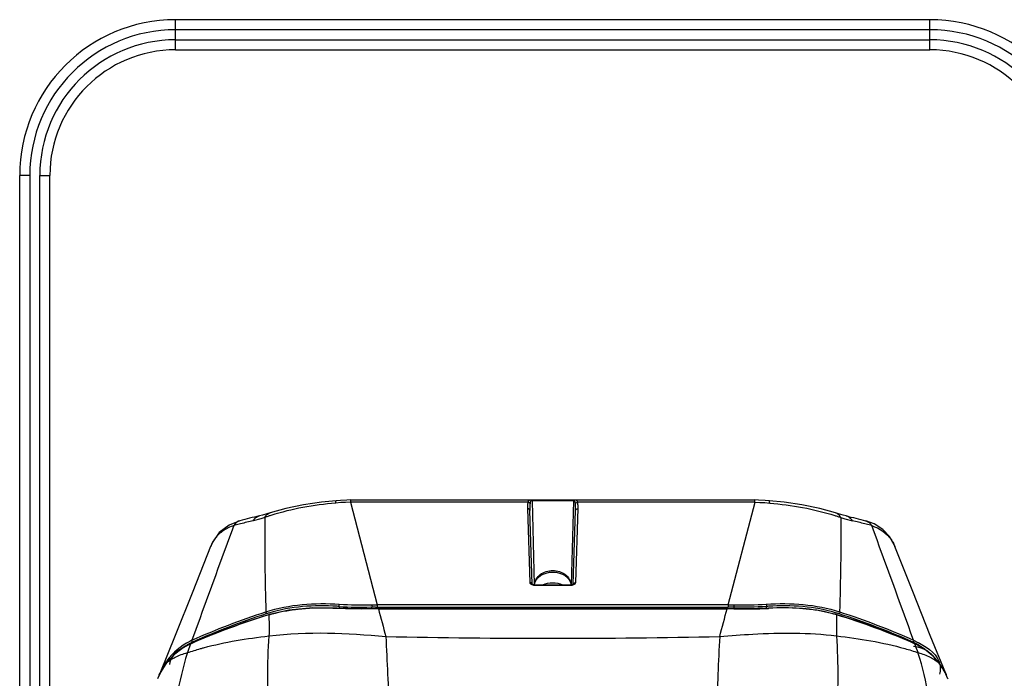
# Paper-space layout 'Sheet' of a CAD drawing. Header units: inches. Extents: x 0.2 to 10.8, y 0.2 to 8.3.
# Tile 510 of 545: x 7.3 to 8.1, y 7.5 to 8. Entities that reach past the tile are written whole.
import ezdxf

# ---------------------------------------------------------------- set-up
doc = ezdxf.new("R2010")
doc.units = ezdxf.units.IN
doc.header["$MEASUREMENT"] = 0
doc.layers.get('0').update_dxf_attribs({"lineweight": 5})
doc.layers.add('02___PRT_ALL_AXES', color=7, linetype='Continuous')

psp = doc.layouts.new('Sheet')

# ---------------------------------------------------------------- linework, layer by layer
at = {"color": 0, "linetype": 'ByBlock', "lineweight": -3}
for p, q in [((7.409877, 8.001958), (7.409877, 8.025958)), ((8.009877, 8.025958), (7.409877, 8.025958)), ((8.009877, 8.001958), (8.009877, 8.025958)), ((8.009877, 8.017958), (7.409877, 8.017958)), ((7.409877, 8.009958), (8.009877, 8.009958)), ((7.409877, 8.001958), (8.009877, 8.001958)), ((7.285877, 6.628468), (7.285877, 7.901958)), ((7.293877, 7.901958), (7.285877, 7.901958)), ((7.293877, 7.901958), (7.293877, 6.705958)), ((7.301877, 6.705958), (7.301877, 7.901958)), ((7.301877, 7.901958), (7.309877, 7.901958)), ((7.309877, 6.628468), (7.309877, 7.901958)), ((7.549031, 7.643642), (7.549002, 7.641877)), ((7.549002, 7.641877), (7.570338, 7.560297)), ((7.690121, 7.641877), (7.549002, 7.641877)), ((7.549031, 7.643642), (7.870724, 7.643642)), ((7.689695, 7.636868), (7.691612, 7.577959)), ((7.690693, 7.636649), (7.689695, 7.636868)), ((7.693462, 7.643031), (7.693462, 7.643582)), ((7.726293, 7.643582), (7.693462, 7.643582)), ((7.693462, 7.643031), (7.695143, 7.576132)), ((7.726293, 7.643031), (7.693462, 7.643031)), ((7.726293, 7.643031), (7.724612, 7.576132)), ((7.726293, 7.643031), (7.726293, 7.643582)), ((7.72808, 7.636189), (7.727929, 7.640944)), ((7.728065, 7.635382), (7.72808, 7.636189)), ((7.728143, 7.577959), (7.73006, 7.636868)), ((7.729062, 7.636649), (7.73006, 7.636868)), ((7.870753, 7.641877), (7.729634, 7.641877)), ((7.849417, 7.560297), (7.870754, 7.641875)), ((7.870753, 7.641877), (7.870724, 7.643642)), ((7.477641, 7.628751), (7.471578, 7.627133)), ((7.480811, 7.629714), (7.477641, 7.628751)), ((7.693598, 7.576685), (7.69169, 7.635382)), ((7.69169, 7.635382), (7.691695, 7.635186)), ((7.726155, 7.57663), (7.72806, 7.635186)), ((7.72806, 7.635186), (7.728065, 7.635382)), ((7.938945, 7.629715), (7.942091, 7.628758)), ((7.942091, 7.628758), (7.948177, 7.627133)), ((7.461622, 7.624677), (7.456154, 7.623283)), ((7.460999, 7.627158), (7.460904, 7.627133)), ((7.963601, 7.623283), (7.958133, 7.624675)), ((7.958755, 7.627158), (7.958847, 7.627134)), ((7.996221, 7.57072), (7.98202, 7.606649)), ((7.692609, 7.57774), (7.691612, 7.577959)), ((7.693141, 7.576308), (7.694635, 7.575915)), ((7.693557, 7.576642), (7.693508, 7.576682)), ((7.694635, 7.575915), (7.695611, 7.57585)), ((7.695611, 7.576144), (7.695611, 7.57585)), ((7.695611, 7.576144), (7.724144, 7.576144)), ((7.695611, 7.57585), (7.724144, 7.57585)), ((7.724949, 7.576205), (7.724144, 7.576144)), ((7.724144, 7.576144), (7.724144, 7.57585)), ((7.724144, 7.57585), (7.725354, 7.575951)), ((7.725354, 7.575951), (7.726654, 7.576325)), ((7.726236, 7.57666), (7.726155, 7.576619)), ((7.726654, 7.576325), (7.727233, 7.576633)), ((7.727146, 7.57774), (7.728143, 7.577959)), ((7.728009, 7.577444), (7.728143, 7.577959)), ((7.539897, 7.558942), (7.539897, 7.557563)), ((7.565842, 7.560245), (7.570338, 7.560296)), ((7.568851, 7.558418), (7.565877, 7.558375)), ((7.565877, 7.557226), (7.565877, 7.558375)), ((7.568851, 7.558418), (7.849417, 7.558424)), ((7.570338, 7.560297), (7.570338, 7.558424)), ((7.849417, 7.560297), (7.570338, 7.560297)), ((7.849417, 7.560297), (7.849417, 7.558424)), ((7.849417, 7.560296), (7.853913, 7.560245)), ((7.850904, 7.558418), (7.849417, 7.558424)), ((7.852391, 7.558402), (7.850904, 7.558418)), ((7.853877, 7.558375), (7.852391, 7.558402)), ((7.853877, 7.558375), (7.853877, 7.557226)), ((7.879858, 7.557562), (7.879858, 7.558942)), ((7.48445, 7.552605), (7.484129, 7.552283)), ((7.484129, 7.552282), (7.484156, 7.550518)), ((7.538278, 7.557406), (7.537965, 7.557423)), ((7.557722, 7.557111), (7.571169, 7.557293)), ((7.569384, 7.557107), (7.565836, 7.557047)), ((7.571169, 7.557117), (7.569384, 7.557107)), ((7.571169, 7.557294), (7.571169, 7.557118)), ((7.848585, 7.557294), (7.571169, 7.557294)), ((7.571169, 7.557118), (7.848586, 7.557118)), ((7.848585, 7.557294), (7.848585, 7.557118)), ((7.850371, 7.557107), (7.848586, 7.557117)), ((7.853919, 7.557047), (7.850371, 7.557107)), ((7.88148, 7.557406), (7.88179, 7.557424)), ((7.935301, 7.552606), (7.935628, 7.552281)), ((7.935626, 7.552283), (7.935591, 7.549164)), ((7.409564, 7.535841), (7.397222, 7.50548)), ((7.421802, 7.529092), (7.419257, 7.522122)), ((7.421801, 7.529093), (7.422075, 7.529404)), ((7.422146, 7.529235), (7.421802, 7.529092)), ((7.422145, 7.529251), (7.421807, 7.529102)), ((7.997953, 7.529092), (7.99759, 7.529243)), ((7.997949, 7.5291), (7.997592, 7.529257)), ((7.997953, 7.529092), (7.997681, 7.529403)), ((7.998811, 7.526774), (7.997953, 7.529092)), ((8.000498, 7.522122), (7.998811, 7.526774)), ((7.419257, 7.522122), (7.41909, 7.521569)), ((8.000665, 7.521568), (8.000498, 7.522122)), ((7.402326, 7.513457), (7.400114, 7.510262)), ((7.402397, 7.513632), (7.402305, 7.513468)), ((8.017471, 7.51348), (8.017319, 7.513649)), ((8.017471, 7.51348), (8.017335, 7.513659)), ((8.017356, 7.513633), (8.01745, 7.513469)), ((8.019702, 7.510173), (8.017429, 7.513458)), ((7.398075, 7.506833), (7.395809, 7.501886)), ((7.397603, 7.505913), (7.395848, 7.501984)), ((7.396936, 7.50474), (7.396891, 7.504247)), ((7.397214, 7.505459), (7.396947, 7.504795)), ((7.397279, 7.505618), (7.397214, 7.505459)), ((7.398939, 7.508286), (7.397603, 7.505913)), ((8.022151, 7.505913), (8.021091, 7.507797)), ((8.023945, 7.501887), (8.021901, 7.506411)), ((8.022545, 7.50545), (8.022809, 7.504794)), ((8.022836, 7.504819), (8.023093, 7.50448)), ((8.023093, 7.50448), (8.022936, 7.504121)), ((8.022993, 7.503995), (8.023099, 7.504227)), ((8.023099, 7.504227), (8.023093, 7.50448)), ((7.395848, 7.501984), (7.395612, 7.501383)), ((8.024311, 7.500953), (8.023907, 7.501983))]:
    psp.add_line(p, q, dxfattribs=at)
for points in [[(7.537697, 7.643092), (7.525926, 7.641815), (7.511712, 7.639726), (7.497449, 7.636875), (7.484992, 7.633463)], [(7.549001, 7.641875), (7.545139, 7.641769), (7.541232, 7.641549), (7.537287, 7.641215)], [(7.549031, 7.643642), (7.546153, 7.643595), (7.54096, 7.643351), (7.537697, 7.643092)], [(7.690121, 7.641877), (7.68998, 7.64117), (7.689866, 7.640435), (7.689776, 7.639638), (7.689713, 7.638779), (7.689684, 7.637858), (7.689695, 7.636868)], [(7.693462, 7.643582), (7.693027, 7.643578), (7.692582, 7.643561), (7.692149, 7.64353), (7.691753, 7.643478), (7.691399, 7.643402), (7.691089, 7.643294), (7.690818, 7.643145), (7.690584, 7.642942), (7.690387, 7.64267), (7.690233, 7.642319), (7.690121, 7.641877)], [(7.691826, 7.640944), (7.691383, 7.641413), (7.690791, 7.641737), (7.690121, 7.641877)], [(7.691694, 7.635226), (7.691424, 7.636034), (7.690693, 7.636649)], [(7.691826, 7.640944), (7.691767, 7.64013), (7.691722, 7.639287), (7.69169, 7.63837), (7.691673, 7.637384), (7.691673, 7.636324), (7.69169, 7.635382)], [(7.693462, 7.643031), (7.693245, 7.643021), (7.693023, 7.642984), (7.692808, 7.642915), (7.692612, 7.642815), (7.692437, 7.642684), (7.692285, 7.642519), (7.692153, 7.642315), (7.69204, 7.642062), (7.691947, 7.641751), (7.691876, 7.641379), (7.691826, 7.640944)], [(7.729634, 7.641877), (7.729569, 7.642162), (7.729492, 7.642402), (7.729403, 7.642605), (7.729304, 7.642774), (7.729196, 7.642914), (7.729083, 7.64303), (7.728965, 7.643125), (7.728844, 7.643204), (7.728718, 7.64327), (7.728585, 7.643327), (7.72844, 7.643377), (7.728276, 7.643422), (7.728086, 7.643463), (7.727857, 7.6435), (7.727574, 7.643533), (7.727222, 7.643559), (7.726795, 7.643576), (7.726293, 7.643582)], [(7.727929, 7.640944), (7.727901, 7.641222), (7.727866, 7.641466), (7.727824, 7.64168), (7.727778, 7.641867), (7.727726, 7.642029), (7.727672, 7.642169), (7.727615, 7.642289), (7.727556, 7.642393), (7.727495, 7.642485), (7.72743, 7.642568), (7.727359, 7.642645), (7.727278, 7.642718), (7.727185, 7.642788), (7.727072, 7.642857), (7.726931, 7.642921), (7.726757, 7.642977), (7.726544, 7.643017), (7.726293, 7.643031)], [(7.727929, 7.640944), (7.728372, 7.641413), (7.728964, 7.641737), (7.729634, 7.641877)], [(7.728061, 7.635226), (7.728331, 7.636034), (7.729062, 7.636649)], [(7.73006, 7.636868), (7.730071, 7.63774), (7.730053, 7.63854), (7.73001, 7.639274), (7.729948, 7.639945), (7.729871, 7.640566), (7.729771, 7.641192), (7.729634, 7.641877)], [(7.882058, 7.643092), (7.878795, 7.643351), (7.873602, 7.643595), (7.870724, 7.643642)], [(7.870753, 7.641876), (7.874548, 7.641772), (7.878455, 7.641554), (7.882468, 7.641215)], [(7.934763, 7.633463), (7.922305, 7.636875), (7.908043, 7.639726), (7.893829, 7.641815), (7.882058, 7.643092)], [(7.484999, 7.633465), (7.482549, 7.6327), (7.478892, 7.631658), (7.476583, 7.631065)], [(7.943172, 7.631065), (7.940863, 7.631658), (7.937206, 7.6327), (7.934756, 7.633465)], [(7.460905, 7.627133), (7.452462, 7.623727), (7.444646, 7.617681), (7.439008, 7.609564), (7.437786, 7.606627)], [(7.460904, 7.627133), (7.459871, 7.626769), (7.457799, 7.625408), (7.456154, 7.623283)], [(7.98169, 7.607474), (7.97773, 7.614546), (7.972331, 7.620278), (7.965527, 7.62465), (7.958846, 7.627134)], [(7.958847, 7.627134), (7.961561, 7.625749), (7.963601, 7.623283)], [(7.437735, 7.606649), (7.423522, 7.57069), (7.409564, 7.535841)], [(7.691612, 7.577959), (7.69166, 7.577663), (7.691775, 7.577387), (7.69196, 7.577119), (7.69223, 7.576849), (7.692614, 7.576575), (7.693141, 7.576308)], [(7.693611, 7.576319), (7.693341, 7.577125), (7.692609, 7.57774)], [(7.695611, 7.576144), (7.694797, 7.576206), (7.693993, 7.576414), (7.693557, 7.576642)], [(7.726155, 7.576619), (7.725758, 7.576413), (7.724949, 7.576205)], [(7.726144, 7.576319), (7.726414, 7.577125), (7.727146, 7.57774)], [(7.727233, 7.576633), (7.727692, 7.577006), (7.728009, 7.577444)], [(8.022545, 7.50545), (8.010185, 7.535855), (7.996221, 7.57072)], [(7.538295, 7.557635), (7.519164, 7.557904), (7.499945, 7.556066), (7.484458, 7.552607)], [(7.935291, 7.552609), (7.919739, 7.556077), (7.90064, 7.557902), (7.88146, 7.557635)], [(7.48445, 7.552605), (7.464726, 7.546131), (7.44277, 7.538018), (7.422094, 7.529412)], [(7.557722, 7.557111), (7.546911, 7.557246), (7.538295, 7.557635)], [(7.88146, 7.557635), (7.873031, 7.557252), (7.862229, 7.557111), (7.848585, 7.557294)], [(7.997661, 7.529412), (7.978069, 7.537591), (7.95614, 7.545744), (7.935301, 7.552606)], [(7.422074, 7.529403), (7.415799, 7.525883), (7.408202, 7.520029), (7.402403, 7.513639)], [(7.422867, 7.532034), (7.422773, 7.531553), (7.422878, 7.530996), (7.423219, 7.530468)], [(7.996889, 7.532035), (7.996983, 7.531553), (7.996877, 7.530998), (7.996537, 7.530469)], [(8.017333, 7.513662), (8.012923, 7.518717), (8.005593, 7.524793), (7.997681, 7.529403)], [(7.402397, 7.513632), (7.400665, 7.511189), (7.398075, 7.506833)], [(8.021901, 7.506411), (8.019257, 7.510934), (8.017356, 7.513633)]]:
    psp.add_lwpolyline(points, dxfattribs=at)
for centre, radius, start, end in [((7.409877, 7.901958), 0.124, 90, 180), ((8.009877, 7.901958), 0.124, 0, 90), ((7.409877, 7.901958), 0.116, 90, 180), ((8.009877, 7.901958), 0.116, 0, 90), ((7.409877, 7.901958), 0.108, 90, 180), ((8.009877, 7.901958), 0.108, 0, 90), ((7.409877, 7.901958), 0.1, 90, 180), ((8.009877, 7.901958), 0.1, 0, 90), ((21.103518, 2.593238), 14.544824, 159.7674917, 160.1501152), ((-5.68358, 2.593095), 14.544702, 19.8506573, 20.2332828), ((7.525699, 7.351798), 0.20763, 86.078903, 86.512701), ((7.894056, 7.351798), 0.20763, 93.487284, 93.921097), ((7.516626, 7.442065), 0.114908, 106.231336, 106.427926), ((7.904623, 7.448369), 0.108439, 73.387685, 73.605087), ((7.709622, 13.754762), 6.221178, 268.7792948, 270.0023562), ((7.710171, 13.754752), 6.221168, 269.9973003, 271.220362), ((7.448706, 7.479928), 0.058162, 116.37644, 118.356063), ((7.418608, 7.49647), 0.02353, 133.372041, 133.791432), ((7.419827, 7.5108), 0.015022, 172.555993, 173.176638), ((8.001127, 7.49645), 0.023557, 46.209813, 46.714148)]:
    psp.add_arc(centre, radius, start, end, dxfattribs=at)
for points in [[(7.537287, 7.641215), (7.519827, 7.639474), (7.502298, 7.63667), (7.485581, 7.631336)], [(7.882468, 7.641215), (7.899957, 7.639494), (7.917513, 7.636672), (7.93425, 7.631313)], [(7.480809, 7.629716), (7.480576, 7.604681), (7.480955, 7.579638), (7.481719, 7.554614)], [(7.938944, 7.629714), (7.93916, 7.604673), (7.938768, 7.579626), (7.938019, 7.554595)], [(7.963602, 7.623284), (7.969699, 7.621146), (7.975666, 7.617229), (7.979264, 7.611862)], [(7.695478, 7.576158), (7.695533, 7.582023), (7.709877, 7.590522), (7.724222, 7.582023), (7.724277, 7.576158)], [(7.481719, 7.554614), (7.500313, 7.560701), (7.520571, 7.561991), (7.540095, 7.560724)], [(7.538328, 7.559043), (7.520204, 7.560148), (7.501495, 7.558946), (7.484122, 7.553668)], [(7.513172, 7.557343), (7.521415, 7.557935), (7.529716, 7.557919), (7.537965, 7.557424)], [(7.539897, 7.558942), (7.54833, 7.558335), (7.556837, 7.557953), (7.565261, 7.558678)], [(7.540095, 7.560724), (7.54866, 7.560156), (7.55726, 7.560057), (7.565842, 7.560245)], [(7.879858, 7.558942), (7.871218, 7.558324), (7.862538, 7.558183), (7.853877, 7.558375)], [(7.853913, 7.560245), (7.862495, 7.560058), (7.871095, 7.560156), (7.87966, 7.560725)], [(7.87966, 7.560724), (7.899182, 7.562024), (7.919437, 7.560685), (7.938036, 7.554614)], [(7.935619, 7.553672), (7.91825, 7.558947), (7.899546, 7.560147), (7.881427, 7.559043)], [(7.906693, 7.557328), (7.898413, 7.557925), (7.890076, 7.557914), (7.88179, 7.557423)], [(7.484125, 7.552276), (7.463073, 7.545753), (7.442321, 7.53812), (7.422145, 7.529251)], [(7.42287, 7.532041), (7.442046, 7.540625), (7.461742, 7.548111), (7.481725, 7.554599)], [(7.482011, 7.553006), (7.462047, 7.546525), (7.44237, 7.539045), (7.423213, 7.530468)], [(7.565836, 7.557047), (7.556652, 7.55682), (7.547452, 7.556914), (7.538278, 7.557406)], [(7.571169, 7.557118), (7.573114, 7.549741), (7.575201, 7.542401), (7.577013, 7.534991)], [(7.842667, 7.534995), (7.844604, 7.542373), (7.846705, 7.54971), (7.8485, 7.557123)], [(7.853919, 7.557047), (7.863103, 7.556814), (7.872308, 7.55687), (7.88148, 7.557406)], [(7.997592, 7.529257), (7.977422, 7.538123), (7.956677, 7.545754), (7.935631, 7.552274)], [(7.996542, 7.530468), (7.977385, 7.539045), (7.957708, 7.546525), (7.937744, 7.553006)], [(7.938029, 7.5546), (7.958013, 7.548113), (7.977708, 7.540626), (7.996885, 7.532042)], [(7.432206, 7.526068), (7.449203, 7.530695), (7.466714, 7.53339), (7.484201, 7.53551)], [(7.484662, 7.468841), (7.482838, 7.490991), (7.482745, 7.513337), (7.484207, 7.535514)], [(7.484201, 7.53551), (7.514921, 7.539369), (7.546247, 7.537755), (7.577086, 7.534992)], [(7.577087, 7.534996), (7.578138, 7.514955), (7.578914, 7.494901), (7.57983, 7.474853)], [(7.842668, 7.534995), (7.841617, 7.514954), (7.840841, 7.4949), (7.839925, 7.474853)], [(7.935554, 7.53551), (7.937016, 7.513334), (7.936923, 7.490987), (7.935099, 7.468837)], [(7.935556, 7.535507), (7.953849, 7.533289), (7.97218, 7.53044), (7.989907, 7.52541)], [(7.421082, 7.531111), (7.414126, 7.527357), (7.407759, 7.522067), (7.403034, 7.515731)], [(7.998787, 7.531066), (8.005921, 7.527385), (8.014091, 7.522809), (8.017024, 7.515336)], [(7.419088, 7.521567), (7.412373, 7.499153), (7.407902, 7.47599), (7.405321, 7.452734)], [(8.014434, 7.452718), (8.011853, 7.47598), (8.007382, 7.499148), (8.000665, 7.521568)]]:
    psp.add_open_spline(points, degree=3, dxfattribs=at)
for points, knots in [([(7.537287, 7.641215), (7.537312, 7.641674), (7.537375, 7.642184), (7.537509, 7.643071), (7.537698, 7.64309)], [0, 0, 0, 0, 0.7084181, 1, 1, 1, 1]), ([(7.882468, 7.641215), (7.882444, 7.641669), (7.882378, 7.642179), (7.88225, 7.643071), (7.882057, 7.64309)], [0, 0, 0, 0, 0.7011617, 1, 1, 1, 1]), ([(7.476581, 7.631064), (7.473979, 7.630425), (7.468781, 7.629136), (7.46359, 7.627822), (7.460999, 7.627158)], [0, 0, 0, 0, 0.5004339, 1, 1, 1, 1]), ([(7.471578, 7.627133), (7.472114, 7.628051), (7.473508, 7.629775), (7.475514, 7.630794), (7.476583, 7.631057)], [0, 0, 0, 0, 0.4915798, 1, 1, 1, 1]), ([(7.485581, 7.631336), (7.484771, 7.631077), (7.483175, 7.630552), (7.481589, 7.629997), (7.480809, 7.629716)], [0, 0, 0, 0, 0.506524, 1, 1, 1, 1]), ([(7.48081, 7.629715), (7.481245, 7.630558), (7.482382, 7.632144), (7.484081, 7.633162), (7.484994, 7.633457)], [0, 0, 0, 0, 0.4973859, 1, 1, 1, 1]), ([(7.93425, 7.631313), (7.935048, 7.631057), (7.936618, 7.630539), (7.938178, 7.629992), (7.938945, 7.629715)], [0, 0, 0, 0, 0.5068276, 1, 1, 1, 1]), ([(7.938945, 7.629715), (7.938511, 7.630556), (7.937376, 7.632142), (7.935677, 7.633161), (7.934761, 7.633457)], [0, 0, 0, 0, 0.4959694, 1, 1, 1, 1]), ([(7.948177, 7.627133), (7.947641, 7.628051), (7.946247, 7.629775), (7.944241, 7.630794), (7.943172, 7.631057)], [0, 0, 0, 0, 0.4915799, 1, 1, 1, 1]), ([(7.943174, 7.631064), (7.945776, 7.630426), (7.950973, 7.629137), (7.956164, 7.627822), (7.958755, 7.627158)], [0, 0, 0, 0, 0.5004339, 1, 1, 1, 1]), ([(7.456154, 7.623283), (7.453208, 7.62227), (7.447688, 7.619637), (7.443175, 7.61545), (7.441402, 7.613129)], [0, 0, 0, 0, 0.5160634, 1, 1, 1, 1]), ([(7.471578, 7.627132), (7.469917, 7.626734), (7.466596, 7.625925), (7.46328, 7.625095), (7.461622, 7.624677)], [0, 0, 0, 0, 0.4995907, 1, 1, 1, 1]), ([(7.958132, 7.624677), (7.956474, 7.625096), (7.953158, 7.625925), (7.949838, 7.626735), (7.948177, 7.627132)], [0, 0, 0, 0, 0.5004093, 1, 1, 1, 1]), ([(7.441402, 7.613129), (7.441156, 7.612807), (7.440679, 7.612151), (7.440232, 7.611475), (7.440017, 7.611132)], [0, 0, 0, 0, 0.5000272, 1, 1, 1, 1]), ([(7.43856, 7.608498), (7.438413, 7.608192), (7.43813, 7.607575), (7.437869, 7.606948), (7.437744, 7.606632)], [0, 0, 0, 0, 0.4991011, 1, 1, 1, 1]), ([(7.440017, 7.611132), (7.43975, 7.610708), (7.43924, 7.609842), (7.438779, 7.60895), (7.43856, 7.608498)], [0, 0, 0, 0, 0.4992986, 1, 1, 1, 1]), ([(7.979264, 7.611862), (7.979466, 7.611561), (7.979858, 7.610949), (7.980225, 7.610322), (7.980403, 7.610005)], [0, 0, 0, 0, 0.4994847, 1, 1, 1, 1]), ([(7.980403, 7.610005), (7.980703, 7.609469), (7.981269, 7.608372), (7.98176, 7.60724), (7.981987, 7.606665)], [0, 0, 0, 0, 0.4984072, 1, 1, 1, 1]), ([(7.695478, 7.576156), (7.6955, 7.579267), (7.699552, 7.585807), (7.709878, 7.588308), (7.720203, 7.585807), (7.724255, 7.579266), (7.724277, 7.576156)], [0, 0, 0, 0, 0.2363301, 0.5000139, 0.7636848, 1, 1, 1, 1]), ([(7.540095, 7.560724), (7.539929, 7.560486), (7.539782, 7.559869), (7.539798, 7.559246), (7.539897, 7.558942)], [0, 0, 0, 0, 0.4758093, 1, 1, 1, 1]), ([(7.565842, 7.560245), (7.565838, 7.559951), (7.565849, 7.559327), (7.565863, 7.558704), (7.565877, 7.558375)], [0, 0, 0, 0, 0.4716691, 1, 1, 1, 1]), ([(7.853913, 7.560245), (7.853917, 7.559951), (7.853906, 7.559327), (7.853891, 7.558704), (7.853877, 7.558375)], [0, 0, 0, 0, 0.4716666, 1, 1, 1, 1]), ([(7.87966, 7.560724), (7.879828, 7.560483), (7.879974, 7.559864), (7.879955, 7.559242), (7.879858, 7.558942)], [0, 0, 0, 0, 0.4827886, 1, 1, 1, 1]), ([(7.481728, 7.554605), (7.481612, 7.554358), (7.481598, 7.553758), (7.481831, 7.553228), (7.482012, 7.553005)], [0, 0, 0, 0, 0.4863504, 1, 1, 1, 1]), ([(7.484122, 7.553668), (7.483768, 7.55356), (7.483064, 7.553343), (7.482362, 7.553118), (7.482012, 7.553005)], [0, 0, 0, 0, 0.5009263, 1, 1, 1, 1]), ([(7.484151, 7.550515), (7.484183, 7.548023), (7.484251, 7.543013), (7.484227, 7.538002), (7.484169, 7.535485)], [0, 0, 0, 0, 0.4974724, 1, 1, 1, 1]), ([(7.484507, 7.552394), (7.484972, 7.552529), (7.485905, 7.552794), (7.486842, 7.553048), (7.487312, 7.553173)], [0, 0, 0, 0, 0.4988053, 1, 1, 1, 1]), ([(7.487312, 7.553173), (7.487761, 7.553291), (7.488661, 7.553524), (7.489564, 7.553746), (7.490017, 7.553854)], [0, 0, 0, 0, 0.4988534, 1, 1, 1, 1]), ([(7.490017, 7.553854), (7.490686, 7.554015), (7.492031, 7.554326), (7.493381, 7.554615), (7.49406, 7.554755)], [0, 0, 0, 0, 0.4983015, 1, 1, 1, 1]), ([(7.49406, 7.554755), (7.495914, 7.555136), (7.499675, 7.555826), (7.503461, 7.55636), (7.505376, 7.556593)], [0, 0, 0, 0, 0.4954122, 1, 1, 1, 1]), ([(7.505376, 7.556593), (7.506665, 7.55675), (7.509261, 7.557032), (7.511863, 7.557249), (7.513172, 7.557343)], [0, 0, 0, 0, 0.497212, 1, 1, 1, 1]), ([(7.538295, 7.557634), (7.538234, 7.557637), (7.538099, 7.557586), (7.538007, 7.557484), (7.537965, 7.557424)], [0, 0, 0, 0, 0.4525102, 1, 1, 1, 1]), ([(7.565848, 7.557225), (7.565832, 7.557219), (7.565852, 7.557137), (7.565837, 7.55709), (7.565836, 7.557047)], [0, 0, 0, 0, 0.2771174, 1, 1, 1, 1]), ([(7.853907, 7.557225), (7.853923, 7.557219), (7.853903, 7.557137), (7.853918, 7.55709), (7.853919, 7.557047)], [0, 0, 0, 0, 0.2771166, 1, 1, 1, 1]), ([(7.88146, 7.557634), (7.88152, 7.557636), (7.881655, 7.557586), (7.881747, 7.557484), (7.88179, 7.557424)], [0, 0, 0, 0, 0.4499807, 1, 1, 1, 1]), ([(7.914122, 7.556622), (7.912894, 7.556768), (7.91042, 7.557032), (7.90794, 7.557238), (7.906693, 7.557328)], [0, 0, 0, 0, 0.4973074, 1, 1, 1, 1]), ([(7.925514, 7.554802), (7.923647, 7.555182), (7.91986, 7.555865), (7.916049, 7.556392), (7.914122, 7.556622)], [0, 0, 0, 0, 0.4954857, 1, 1, 1, 1]), ([(7.929553, 7.553909), (7.928885, 7.554069), (7.927541, 7.554377), (7.926192, 7.554664), (7.925514, 7.554802)], [0, 0, 0, 0, 0.4984227, 1, 1, 1, 1]), ([(7.933565, 7.552875), (7.932902, 7.553059), (7.931568, 7.553415), (7.930227, 7.553748), (7.929553, 7.553909)], [0, 0, 0, 0, 0.4984745, 1, 1, 1, 1]), ([(7.935231, 7.552399), (7.934954, 7.55248), (7.9344, 7.552641), (7.933844, 7.552797), (7.933565, 7.552875)], [0, 0, 0, 0, 0.4993849, 1, 1, 1, 1]), ([(7.937743, 7.553005), (7.937391, 7.553119), (7.936684, 7.553345), (7.935975, 7.553564), (7.935619, 7.553672)], [0, 0, 0, 0, 0.4990676, 1, 1, 1, 1]), ([(7.938027, 7.554605), (7.93814, 7.554363), (7.938158, 7.553763), (7.937927, 7.55323), (7.937742, 7.553002)], [0, 0, 0, 0, 0.4766835, 1, 1, 1, 1]), ([(7.935591, 7.549164), (7.935565, 7.546898), (7.935513, 7.54234), (7.935536, 7.537782), (7.935584, 7.535491)], [0, 0, 0, 0, 0.4973215, 1, 1, 1, 1]), ([(7.842668, 7.534996), (7.851416, 7.535779), (7.882302, 7.537936), (7.913519, 7.538274), (7.93555, 7.535505)], [0, 0, 0, 0, 0.2834489, 1, 1, 1, 1]), ([(7.421802, 7.529092), (7.420501, 7.528458), (7.417917, 7.527191), (7.415396, 7.525796), (7.414182, 7.52504)], [0, 0, 0, 0, 0.5029935, 1, 1, 1, 1]), ([(7.417545, 7.52728), (7.417004, 7.526935), (7.415936, 7.526231), (7.414894, 7.525491), (7.414382, 7.525114)], [0, 0, 0, 0, 0.5022007, 1, 1, 1, 1]), ([(7.421812, 7.529752), (7.42108, 7.529366), (7.419641, 7.528572), (7.418235, 7.527718), (7.417545, 7.52728)], [0, 0, 0, 0, 0.5030362, 1, 1, 1, 1]), ([(7.423215, 7.530467), (7.422979, 7.530351), (7.42251, 7.530115), (7.422044, 7.529874), (7.421812, 7.529752)], [0, 0, 0, 0, 0.5010003, 1, 1, 1, 1]), ([(7.997924, 7.529761), (7.997696, 7.529882), (7.997236, 7.53012), (7.996773, 7.530352), (7.99654, 7.530467)], [0, 0, 0, 0, 0.4990128, 1, 1, 1, 1]), ([(8.010991, 7.520943), (8.009206, 7.522566), (8.004844, 7.52559), (7.99963, 7.526777), (7.996844, 7.526982)], [0, 0, 0, 0, 0.4634036, 1, 1, 1, 1]), ([(7.996889, 7.532035), (7.997205, 7.531875), (7.997839, 7.531554), (7.998471, 7.53123), (7.998787, 7.531066)], [0, 0, 0, 0, 0.4989072, 1, 1, 1, 1]), ([(8.003821, 7.526216), (8.002882, 7.526859), (8.000949, 7.528098), (7.998948, 7.529223), (7.997924, 7.529761)], [0, 0, 0, 0, 0.4958172, 1, 1, 1, 1]), ([(7.40245, 7.513574), (7.404548, 7.515556), (7.409931, 7.519078), (7.415931, 7.521229), (7.419257, 7.522124)], [0, 0, 0, 0, 0.455907, 1, 1, 1, 1]), ([(7.413009, 7.524281), (7.411011, 7.522931), (7.407215, 7.519804), (7.405242, 7.515126), (7.404931, 7.512747)], [0, 0, 0, 0, 0.5011815, 1, 1, 1, 1]), ([(7.414382, 7.525114), (7.413792, 7.524679), (7.412634, 7.52379), (7.411514, 7.522855), (7.410967, 7.522377)], [0, 0, 0, 0, 0.5022531, 1, 1, 1, 1]), ([(7.414182, 7.52504), (7.413984, 7.524917), (7.41359, 7.524668), (7.413202, 7.524411), (7.413009, 7.524281)], [0, 0, 0, 0, 0.5015827, 1, 1, 1, 1]), ([(7.419257, 7.522122), (7.421014, 7.522717), (7.424512, 7.523851), (7.428037, 7.524898), (7.429789, 7.525396)], [0, 0, 0, 0, 0.5045865, 1, 1, 1, 1]), ([(7.429789, 7.525396), (7.430192, 7.525511), (7.430997, 7.525737), (7.431804, 7.525959), (7.432206, 7.526068)], [0, 0, 0, 0, 0.5011422, 1, 1, 1, 1]), ([(7.989907, 7.52541), (7.991669, 7.52491), (7.995214, 7.523858), (7.998732, 7.522717), (8.0005, 7.522119)], [0, 0, 0, 0, 0.4953853, 1, 1, 1, 1]), ([(8.000497, 7.522124), (8.003818, 7.521231), (8.009806, 7.519085), (8.015181, 7.515575), (8.017279, 7.513599)], [0, 0, 0, 0, 0.5439888, 1, 1, 1, 1]), ([(8.006333, 7.524391), (8.005924, 7.524706), (8.005095, 7.525326), (8.004249, 7.525923), (8.003821, 7.526216)], [0, 0, 0, 0, 0.4982787, 1, 1, 1, 1]), ([(8.008824, 7.522346), (8.008421, 7.522698), (8.007601, 7.523392), (8.00676, 7.524061), (8.006333, 7.524391)], [0, 0, 0, 0, 0.498375, 1, 1, 1, 1]), ([(8.012432, 7.519545), (8.012199, 7.519785), (8.011727, 7.520259), (8.011239, 7.520717), (8.010991, 7.520943)], [0, 0, 0, 0, 0.4991369, 1, 1, 1, 1]), ([(8.017335, 7.513659), (8.016562, 7.514668), (8.015003, 7.516691), (8.013325, 7.518623), (8.012432, 7.519545)], [0, 0, 0, 0, 0.497497, 1, 1, 1, 1]), ([(7.403034, 7.515731), (7.402416, 7.514901), (7.401234, 7.513206), (7.400166, 7.511437), (7.399663, 7.510538)], [0, 0, 0, 0, 0.5010655, 1, 1, 1, 1]), ([(8.017024, 7.515336), (8.017121, 7.515089), (8.017303, 7.514588), (8.017459, 7.514079), (8.01753, 7.513822)], [0, 0, 0, 0, 0.4983761, 1, 1, 1, 1]), ([(8.01753, 7.513822), (8.017907, 7.512467), (8.018303, 7.509462), (8.017887, 7.506467), (8.017511, 7.504929)], [0, 0, 0, 0, 0.4704919, 1, 1, 1, 1]), ([(7.396931, 7.504339), (7.39691, 7.504412), (7.396905, 7.504569), (7.396934, 7.504719), (7.396953, 7.504793)], [0, 0, 0, 0, 0.4991278, 1, 1, 1, 1]), ([(7.399663, 7.510538), (7.39922, 7.509744), (7.398377, 7.508128), (7.39763, 7.506465), (7.397281, 7.505621)], [0, 0, 0, 0, 0.4989106, 1, 1, 1, 1])]:
    psp.add_open_spline(points, degree=3, knots=knots, dxfattribs=at)
at = {"layer": '02___PRT_ALL_AXES', "color": 0, "linetype": 'ByBlock', "lineweight": -3}
psp.add_open_spline([(7.702037, 7.576146), (7.706787, 7.578326), (7.712968, 7.578326), (7.717718, 7.576146)], degree=3, dxfattribs=at)

doc.saveas('drawing.dxf')
